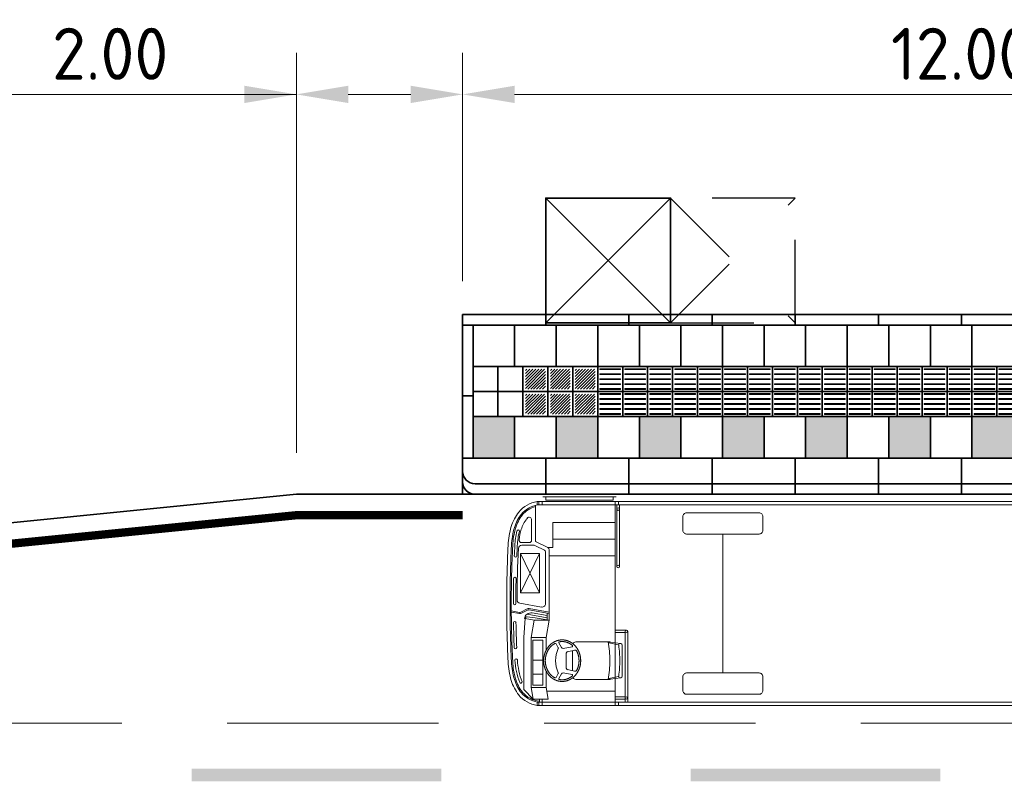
# Model space of a CAD drawing. Header units: metres. Extents: x -699 to 2316, y -1199 to 781.
# Tile 483 of 593: x 919 to 931, y -183 to -174. Entities that reach past the tile are written whole.
import ezdxf

# ---------------------------------------------------------------- set-up
doc = ezdxf.new("R2010")
doc.units = ezdxf.units.M
doc.header["$PDMODE"] = 1
for name, pattern in [('HIDDENX2', [19.05, 12.7, -6.35]), ('NLCS-HIDDEN', [4, 2, -2]), ('VW-3-3_STREEP', [6, 3, -3])]:
    doc.linetypes.add(name, pattern=pattern)
for name, color, linetype, lineweight in [('N-WE-IE-MEUBILAIR_WEGMEUBILAIR_ABRI-G', 7, 'Continuous', 35), ('N-WE-IE-MEUBILAIR_WEGMEUBILAIR_ABRI-GN', 7, 'NLCS-HIDDEN', 25), ('N-WE-VH-KANTOPSLUITING-G', 251, 'Continuous', 35), ('N-WE-VH-KANTVERHARDING-G', 210, 'Continuous', 35), ('N-WE-VH-VERHARDING_TEGEL-G', 252, 'Continuous', 35), ('N-WE-VW-MARKERING_LANGS_STREEP_33-G', 7, 'VW-3-3_STREEP', 13), ('N-WE-VW-MARKERING_LANGS_STREEP_DOORGETROKKEN-G', 7, 'Continuous', 13), ('X-XX-AL-AANKLEDING-G', 7, 'Continuous', 35), ('X-XX-AL-M', 7, 'Continuous', 18)]:
    doc.layers.add(name, color=color, linetype=linetype, lineweight=lineweight)
doc.styles.add('NLCS-ISO-M250-T25', font='NLCS-ISO.ttf', dxfattribs={"height": 0.625})
doc.dimstyles.new('NLCS-M250-T25-PIJL_A_L2_H1', dxfattribs={"dimscale": 0.25, "dimtxt": 2.5, "dimasz": 2.5, "dimexe": 2, "dimexo": 2, "dimgap": 0.7, "dimtad": 1, "dimzin": 0, "dimdsep": 46, "dimtxsty": 'NLCS-ISO-M250-T25', "dimcen": 0, "dimdle": 2, "dimclrd": 256, "dimclre": 256, "dimclrt": 256, "dimadec": 1, "dimazin": 0, "dimtfac": 1, "dimtdec": 3, "dimtofl": 0, "dimtmove": 0, "dimatfit": 3, "dimfxl": 2, "dimtfillclr": 256, "dimtolj": 1, "dimtzin": 0, "dimlwd": -1, "dimlwe": -1, "dimarcsym": 0})

# ---------------------------------------------------------------- blocks, each defined once
blk = doc.blocks.new('bus12metertypetekening')
at = {"color": 253, "lineweight": 5}
for p, q in [((11.665, 1.225), (0.365, 1.225)), ((0.365, 1.225), (0.365, 1.185)), ((0.368, 1.185), (11.662, 1.185)), ((0.385, 1.225), (0.385, 1.185)), ((0.425, 1.225), (0.425, 1.185)), ((1.316, 1.281), (0.436, 1.281)), ((0.47, 1.241), (0.47, 1.281)), ((1.282, 1.241), (0.47, 1.241)), ((1.282, 1.241), (1.282, 1.281)), ((1.305, 1.225), (1.305, 1.185)), ((1.305, 1.185), (1.305, 0.23)), ((1.325, 1.185), (1.325, 0.445)), ((1.345, 1.225), (1.345, 1.185)), ((1.355, 1.185), (1.355, 0.445)), ((0.345, 1.18), (0.345, 0.758)), ((0.3, 1.007), (0.3, 0.762)), ((1.305, 0.975), (0.555, 0.975)), ((0.555, 0.675), (0.555, 0.975)), ((2.6, 0.835), (2.6, -0.835)), ((0.27, 0.732), (0.179, 0.732)), ((0.495, 0.673), (0.356, 0.74)), ((1.305, 0.775), (0.555, 0.775)), ((0.165, 0.13), (0.165, 0.6)), ((0.395, 0.13), (0.165, 0.6)), ((0.165, 0.13), (0.395, 0.6)), ((0.395, 0.6), (0.165, 0.6)), ((0.313, 0.702), (0.181, 0.702)), ((0.456, 0.642), (0.348, 0.694)), ((0.395, 0.13), (0.395, 0.6)), ((0.467, -0.002), (0.467, 0.624)), ((0.555, 0.675), (0.491, 0.675)), ((0.512, -0.2), (0.512, 0.646)), ((1.305, 0.575), (0.512, 0.575)), ((0.395, 0.13), (0.165, 0.13)), ((1.305, 0.23), (1.305, -0.471)), ((0.42, -0.042), (0.158, 0.005)), ((0.155, -0.107), (0.055, -0.089)), ((0.153, -0.121), (0.055, -0.104)), ((0.171, -0.104), (0.245, -0.065)), ((0.178, -0.117), (0.252, -0.078)), ((0.512, -0.119), (0.268, -0.076)), ((0.512, -0.104), (0.271, -0.061)), ((0.487, -0.145), (0.307, -0.113)), ((0.487, -0.196), (0.487, -0.114)), ((0.205, -0.41), (0.224, -0.177)), ((0.332, -0.2), (0.224, -0.181)), ((0.487, -0.17), (0.245, -0.128)), ((0.341, -0.17), (0.246, -0.159)), ((0.295, -0.41), (0.332, -0.2)), ((0.512, -0.2), (0.332, -0.2)), ((0.512, -0.2), (0.341, -0.17)), ((0.475, -0.41), (0.512, -0.2)), ((1.44, -0.32), (1.305, -0.32)), ((1.425, -0.35), (1.305, -0.35)), ((1.425, -1.185), (1.425, -0.335)), ((1.455, -1.185), (1.455, -0.335)), ((0.205, -1.035), (0.205, -0.41)), ((0.295, -1.01), (0.295, -0.41)), ((0.295, -0.41), (0.475, -0.41)), ((0.315, -0.98), (0.315, -0.44)), ((0.315, -0.44), (0.435, -0.44)), ((0.435, -0.98), (0.435, -0.44)), ((0.475, -0.56), (0.475, -0.41)), ((1.233, -0.462), (0.83, -0.462)), ((1.346, -0.497), (1.228, -0.473)), ((1.247, -0.463), (1.369, -0.479)), ((1.305, -0.903), (1.305, -0.471)), ((0.619, -0.532), (0.593, -0.485)), ((0.658, -0.53), (0.626, -0.474)), ((0.787, -0.52), (0.679, -0.539)), ((0.817, -0.561), (0.733, -0.579)), ((0.79, -0.519), (0.79, -0.504)), ((0.79, -0.808), (0.79, -0.566)), ((1.369, -0.479), (1.373, -0.48)), ((1.39, -0.5), (1.39, -0.687)), ((0.435, -0.68), (0.315, -0.68)), ((0.717, -0.776), (0.717, -0.598)), ((1.39, -0.874), (1.39, -0.687)), ((0.475, -1.01), (0.475, -0.814)), ((0.817, -0.813), (0.733, -0.795)), ((0.435, -0.85), (0.315, -0.85)), ((0.619, -0.842), (0.593, -0.889)), ((0.658, -0.844), (0.626, -0.9)), ((0.787, -0.854), (0.679, -0.835)), ((0.79, -0.87), (0.79, -0.855)), ((1.233, -0.912), (0.83, -0.912)), ((1.346, -0.877), (1.228, -0.901)), ((1.247, -0.911), (1.369, -0.895)), ((1.305, -1.185), (1.305, -0.903)), ((1.369, -0.895), (1.373, -0.894)), ((0.205, -1.035), (0.32, -1.15)), ((0.475, -1.01), (0.295, -1.01)), ((0.295, -1.01), (0.32, -1.15)), ((0.435, -0.98), (0.315, -0.98)), ((0.475, -1.01), (0.5, -1.15)), ((1.305, -1.055), (0.483, -1.055)), ((0.32, -1.15), (0.5, -1.15)), ((0.395, -1.185), (0.395, -1.15)), ((0.425, -1.185), (0.425, -1.15)), ((1.425, -1.12), (1.305, -1.12)), ((1.425, -1.15), (1.305, -1.15)), ((11.662, -1.185), (0.365, -1.185)), ((0.365, -1.225), (0.365, -1.185)), ((11.665, -1.225), (0.365, -1.225)), ((0.385, -1.225), (0.385, -1.185)), ((0.425, -1.225), (0.425, -1.185)), ((0.425, -1.185), (0.426, -1.185)), ((1.305, -1.225), (1.305, -1.185)), ((1.345, -1.225), (1.345, -1.185))]:
    blk.add_line(p, q, dxfattribs=at)
at = {"color": 253, "lineweight": 5, "flags": 128}
for points in [[(2.164, 0.835, -0.414214), (2.119, 0.88), (2.119, 1.046, -0.414214), (2.164, 1.091), (3.036, 1.091, -0.414214), (3.081, 1.046), (3.081, 0.88, -0.414214), (3.036, 0.835)], [(2.164, -0.835, 0.414214), (2.119, -0.88), (2.119, -1.046, 0.414214), (2.164, -1.091), (3.036, -1.091, 0.414214), (3.081, -1.046), (3.081, -0.88, 0.414214), (3.036, -0.835)]]:
    blk.add_lwpolyline(points, format="xyb", close=True, dxfattribs=at)
at = {"color": 253, "lineweight": 5}
blk.add_lwpolyline([(0.888, -0.687, 0.177238), (0.888, -0.687, 0.102788), (0.889, -0.688, 0.064206), (0.889, -0.688, 0.050703), (0.89, -0.688, 0.050703), (0.891, -0.688, 0.064206), (0.891, -0.688, 0.102788), (0.892, -0.687, 0.177238), (0.892, -0.687, 0.177238), (0.892, -0.687, 0.102788), (0.891, -0.686, 0.064206), (0.891, -0.686, 0.050703), (0.89, -0.686, 0.050703), (0.889, -0.686, 0.064206), (0.889, -0.686, 0.102788), (0.888, -0.687, 0.177238)], format="xyb", close=True, dxfattribs=at)
for points in [[(0.667, -0.937, 0), (0.67, -0.937, 0), (0.673, -0.937, 0), (0.676, -0.937, 0), (0.679, -0.937, 0), (0.681, -0.936, 0), (0.684, -0.936, 0), (0.687, -0.936, 0), (0.69, -0.936, 0), (0.693, -0.935, 0), (0.696, -0.935, 0), (0.699, -0.934, 0), (0.702, -0.934, 0), (0.704, -0.933, 0), (0.707, -0.933, 0), (0.71, -0.932, 0), (0.713, -0.932, 0), (0.716, -0.931, 0), (0.719, -0.93, 0), (0.721, -0.929, 0), (0.724, -0.929, 0), (0.727, -0.928, 0), (0.73, -0.927, 0), (0.733, -0.926, 0), (0.735, -0.925, 0), (0.738, -0.924, 0), (0.741, -0.923, 0), (0.743, -0.922, 0), (0.746, -0.921, 0), (0.749, -0.919, 0), (0.752, -0.918, 0), (0.754, -0.917, 0), (0.757, -0.916, 0), (0.76, -0.914, 0), (0.762, -0.913, 0), (0.765, -0.912, 0), (0.767, -0.91, 0), (0.77, -0.909, 0), (0.772, -0.907, 0), (0.775, -0.906, 0), (0.778, -0.904, 0), (0.78, -0.902, 0), (0.783, -0.901, 0), (0.785, -0.899, 0), (0.787, -0.897, 0), (0.79, -0.896, 0), (0.792, -0.894, 0), (0.795, -0.892, 0), (0.797, -0.89, 0), (0.799, -0.888, 0), (0.802, -0.886, 0), (0.804, -0.884, 0), (0.806, -0.882, 0), (0.808, -0.88, 0), (0.811, -0.878, 0), (0.813, -0.876, 0), (0.815, -0.874, 0), (0.817, -0.872, 0), (0.819, -0.869, 0), (0.821, -0.867, 0), (0.823, -0.865, 0), (0.826, -0.863, 0), (0.828, -0.86, 0), (0.83, -0.858, 0), (0.831, -0.856, 0), (0.833, -0.853, 0), (0.835, -0.851, 0), (0.837, -0.848, 0), (0.839, -0.846, 0), (0.841, -0.843, 0), (0.843, -0.841, 0), (0.844, -0.838, 0), (0.846, -0.836, 0), (0.848, -0.833, 0), (0.85, -0.83, 0), (0.851, -0.828, 0), (0.853, -0.825, 0), (0.854, -0.822, 0), (0.856, -0.819, 0), (0.857, -0.817, 0), (0.859, -0.814, 0), (0.86, -0.811, 0), (0.862, -0.808, 0), (0.863, -0.805, 0), (0.865, -0.803, 0), (0.866, -0.8, 0), (0.867, -0.797, 0), (0.868, -0.794, 0), (0.87, -0.791, 0), (0.871, -0.788, 0), (0.872, -0.785, 0), (0.873, -0.782, 0), (0.874, -0.779, 0), (0.875, -0.776, 0), (0.876, -0.773, 0), (0.877, -0.77, 0), (0.878, -0.767, 0), (0.879, -0.764, 0), (0.88, -0.761, 0), (0.881, -0.757, 0), (0.882, -0.754, 0), (0.882, -0.751, 0), (0.883, -0.748, 0), (0.884, -0.745, 0), (0.884, -0.742, 0), (0.885, -0.739, 0), (0.886, -0.735, 0), (0.886, -0.732, 0), (0.887, -0.729, 0), (0.887, -0.726, 0), (0.887, -0.723, 0), (0.888, -0.719, 0), (0.888, -0.716, 0), (0.889, -0.713, 0), (0.889, -0.71, 0), (0.889, -0.706, 0), (0.889, -0.703, 0), (0.889, -0.7, 0), (0.89, -0.697, 0), (0.89, -0.693, 0), (0.89, -0.69, 0), (0.89, -0.687, 0), (0.89, -0.684, 0), (0.89, -0.681, 0), (0.89, -0.677, 0), (0.889, -0.674, 0), (0.889, -0.671, 0), (0.889, -0.668, 0), (0.889, -0.664, 0), (0.889, -0.661, 0), (0.888, -0.658, 0), (0.888, -0.655, 0), (0.887, -0.651, 0), (0.887, -0.648, 0), (0.887, -0.645, 0), (0.886, -0.642, 0), (0.886, -0.639, 0), (0.885, -0.635, 0), (0.884, -0.632, 0), (0.884, -0.629, 0), (0.883, -0.626, 0), (0.882, -0.623, 0), (0.882, -0.62, 0), (0.881, -0.617, 0), (0.88, -0.613, 0), (0.879, -0.61, 0), (0.878, -0.607, 0), (0.877, -0.604, 0), (0.876, -0.601, 0), (0.875, -0.598, 0), (0.874, -0.595, 0), (0.873, -0.592, 0), (0.872, -0.589, 0), (0.871, -0.586, 0), (0.87, -0.583, 0), (0.868, -0.58, 0), (0.867, -0.577, 0), (0.866, -0.574, 0), (0.865, -0.571, 0), (0.863, -0.569, 0), (0.862, -0.566, 0), (0.86, -0.563, 0), (0.859, -0.56, 0), (0.857, -0.557, 0), (0.856, -0.555, 0), (0.854, -0.552, 0), (0.853, -0.549, 0), (0.851, -0.546, 0), (0.85, -0.544, 0), (0.848, -0.541, 0), (0.846, -0.538, 0), (0.844, -0.536, 0), (0.843, -0.533, 0), (0.841, -0.531, 0), (0.839, -0.528, 0), (0.837, -0.526, 0), (0.835, -0.523, 0), (0.833, -0.521, 0), (0.831, -0.518, 0), (0.83, -0.516, 0), (0.828, -0.514, 0), (0.826, -0.511, 0), (0.823, -0.509, 0), (0.821, -0.507, 0), (0.819, -0.505, 0), (0.817, -0.502, 0), (0.815, -0.5, 0), (0.813, -0.498, 0), (0.811, -0.496, 0), (0.808, -0.494, 0), (0.806, -0.492, 0), (0.804, -0.49, 0), (0.802, -0.488, 0), (0.799, -0.486, 0), (0.797, -0.484, 0), (0.795, -0.482, 0), (0.792, -0.48, 0), (0.79, -0.478, 0), (0.787, -0.477, 0), (0.785, -0.475, 0), (0.783, -0.473, 0), (0.78, -0.472, 0), (0.778, -0.47, 0), (0.775, -0.468, 0), (0.772, -0.467, 0), (0.77, -0.465, 0), (0.767, -0.464, 0), (0.765, -0.462, 0), (0.762, -0.461, 0), (0.76, -0.46, 0), (0.757, -0.458, 0), (0.754, -0.457, 0), (0.752, -0.456, 0), (0.749, -0.455, 0), (0.746, -0.453, 0), (0.743, -0.452, 0), (0.741, -0.451, 0), (0.738, -0.45, 0), (0.735, -0.449, 0), (0.733, -0.448, 0), (0.73, -0.447, 0), (0.727, -0.446, 0), (0.724, -0.445, 0), (0.721, -0.445, 0), (0.719, -0.444, 0), (0.716, -0.443, 0), (0.713, -0.442, 0), (0.71, -0.442, 0), (0.707, -0.441, 0), (0.704, -0.441, 0), (0.702, -0.44, 0), (0.699, -0.44, 0), (0.696, -0.439, 0), (0.693, -0.439, 0), (0.69, -0.438, 0), (0.687, -0.438, 0), (0.684, -0.438, 0), (0.681, -0.438, 0), (0.679, -0.437, 0), (0.676, -0.437, 0), (0.673, -0.437, 0), (0.67, -0.437, 0), (0.667, -0.437, 0), (0.664, -0.437, 0), (0.661, -0.437, 0), (0.658, -0.437, 0), (0.655, -0.437, 0), (0.653, -0.438, 0), (0.65, -0.438, 0), (0.647, -0.438, 0), (0.644, -0.438, 0), (0.641, -0.439, 0), (0.638, -0.439, 0), (0.635, -0.44, 0), (0.632, -0.44, 0), (0.63, -0.441, 0), (0.627, -0.441, 0), (0.624, -0.442, 0), (0.621, -0.442, 0), (0.618, -0.443, 0), (0.615, -0.444, 0), (0.613, -0.445, 0), (0.61, -0.445, 0), (0.607, -0.446, 0), (0.604, -0.447, 0), (0.601, -0.448, 0), (0.599, -0.449, 0), (0.596, -0.45, 0), (0.593, -0.451, 0), (0.591, -0.452, 0), (0.588, -0.453, 0), (0.585, -0.455, 0), (0.582, -0.456, 0), (0.58, -0.457, 0), (0.577, -0.458, 0), (0.574, -0.46, 0), (0.572, -0.461, 0), (0.569, -0.462, 0), (0.567, -0.464, 0), (0.564, -0.465, 0), (0.562, -0.467, 0), (0.559, -0.468, 0), (0.556, -0.47, 0), (0.554, -0.472, 0), (0.551, -0.473, 0), (0.549, -0.475, 0), (0.547, -0.477, 0), (0.544, -0.478, 0), (0.542, -0.48, 0), (0.539, -0.482, 0), (0.537, -0.484, 0), (0.535, -0.486, 0), (0.532, -0.488, 0), (0.53, -0.49, 0), (0.528, -0.492, 0), (0.526, -0.494, 0), (0.523, -0.496, 0), (0.521, -0.498, 0), (0.519, -0.5, 0), (0.517, -0.502, 0), (0.515, -0.505, 0), (0.513, -0.507, 0), (0.511, -0.509, 0), (0.508, -0.511, 0), (0.506, -0.514, 0), (0.504, -0.516, 0), (0.502, -0.518, 0), (0.501, -0.521, 0), (0.499, -0.523, 0), (0.497, -0.526, 0), (0.495, -0.528, 0), (0.493, -0.531, 0), (0.491, -0.533, 0), (0.49, -0.536, 0), (0.488, -0.538, 0), (0.486, -0.541, 0), (0.484, -0.544, 0), (0.483, -0.546, 0), (0.481, -0.549, 0), (0.48, -0.552, 0), (0.478, -0.555, 0), (0.477, -0.557, 0), (0.475, -0.56, 0), (0.474, -0.563, 0), (0.472, -0.566, 0), (0.471, -0.569, 0), (0.469, -0.571, 0), (0.468, -0.574, 0), (0.467, -0.577, 0), (0.466, -0.58, 0), (0.464, -0.583, 0), (0.463, -0.586, 0), (0.462, -0.589, 0), (0.461, -0.592, 0), (0.46, -0.595, 0), (0.459, -0.598, 0), (0.458, -0.601, 0), (0.457, -0.604, 0), (0.456, -0.607, 0), (0.455, -0.61, 0), (0.454, -0.613, 0), (0.453, -0.617, 0), (0.452, -0.62, 0), (0.452, -0.623, 0), (0.451, -0.626, 0), (0.45, -0.629, 0), (0.45, -0.632, 0), (0.449, -0.635, 0), (0.448, -0.639, 0), (0.448, -0.642, 0), (0.447, -0.645, 0), (0.447, -0.648, 0), (0.447, -0.651, 0), (0.446, -0.655, 0), (0.446, -0.658, 0), (0.445, -0.661, 0), (0.445, -0.664, 0), (0.445, -0.668, 0), (0.445, -0.671, 0), (0.445, -0.674, 0), (0.444, -0.677, 0), (0.444, -0.681, 0), (0.444, -0.684, 0), (0.444, -0.687, 0), (0.444, -0.69, 0), (0.444, -0.693, 0), (0.444, -0.697, 0), (0.445, -0.7, 0), (0.445, -0.703, 0), (0.445, -0.706, 0), (0.445, -0.71, 0), (0.445, -0.713, 0), (0.446, -0.716, 0), (0.446, -0.719, 0), (0.447, -0.723, 0), (0.447, -0.726, 0), (0.447, -0.729, 0), (0.448, -0.732, 0), (0.448, -0.735, 0), (0.449, -0.739, 0), (0.45, -0.742, 0), (0.45, -0.745, 0), (0.451, -0.748, 0), (0.452, -0.751, 0), (0.452, -0.754, 0), (0.453, -0.757, 0), (0.454, -0.761, 0), (0.455, -0.764, 0), (0.456, -0.767, 0), (0.457, -0.77, 0), (0.458, -0.773, 0), (0.459, -0.776, 0), (0.46, -0.779, 0), (0.461, -0.782, 0), (0.462, -0.785, 0), (0.463, -0.788, 0), (0.464, -0.791, 0), (0.466, -0.794, 0), (0.467, -0.797, 0), (0.468, -0.8, 0), (0.469, -0.803, 0), (0.471, -0.805, 0), (0.472, -0.808, 0), (0.474, -0.811, 0), (0.475, -0.814, 0), (0.477, -0.817, 0), (0.478, -0.819, 0), (0.48, -0.822, 0), (0.481, -0.825, 0), (0.483, -0.828, 0), (0.484, -0.83, 0), (0.486, -0.833, 0), (0.488, -0.836, 0), (0.49, -0.838, 0), (0.491, -0.841, 0), (0.493, -0.843, 0), (0.495, -0.846, 0), (0.497, -0.848, 0), (0.499, -0.851, 0), (0.501, -0.853, 0), (0.502, -0.856, 0), (0.504, -0.858, 0), (0.506, -0.86, 0), (0.508, -0.863, 0), (0.511, -0.865, 0), (0.513, -0.867, 0), (0.515, -0.869, 0), (0.517, -0.872, 0), (0.519, -0.874, 0), (0.521, -0.876, 0), (0.523, -0.878, 0), (0.526, -0.88, 0), (0.528, -0.882, 0), (0.53, -0.884, 0), (0.532, -0.886, 0), (0.535, -0.888, 0), (0.537, -0.89, 0), (0.539, -0.892, 0), (0.542, -0.894, 0), (0.544, -0.896, 0), (0.547, -0.897, 0), (0.549, -0.899, 0), (0.551, -0.901, 0), (0.554, -0.902, 0), (0.556, -0.904, 0), (0.559, -0.906, 0), (0.562, -0.907, 0), (0.564, -0.909, 0), (0.567, -0.91, 0), (0.569, -0.912, 0), (0.572, -0.913, 0), (0.574, -0.914, 0), (0.577, -0.916, 0), (0.58, -0.917, 0), (0.582, -0.918, 0), (0.585, -0.919, 0), (0.588, -0.921, 0), (0.591, -0.922, 0), (0.593, -0.923, 0), (0.596, -0.924, 0), (0.599, -0.925, 0), (0.601, -0.926, 0), (0.604, -0.927, 0), (0.607, -0.928, 0), (0.61, -0.929, 0), (0.613, -0.929, 0), (0.615, -0.93, 0), (0.618, -0.931, 0), (0.621, -0.932, 0), (0.624, -0.932, 0), (0.627, -0.933, 0), (0.63, -0.933, 0), (0.632, -0.934, 0), (0.635, -0.934, 0), (0.638, -0.935, 0), (0.641, -0.935, 0), (0.644, -0.936, 0), (0.647, -0.936, 0), (0.65, -0.936, 0), (0.653, -0.936, 0), (0.655, -0.937, 0), (0.658, -0.937, 0), (0.661, -0.937, 0), (0.664, -0.937, 0), (0.667, -0.937, 0)], [(0.788, -0.503, 0), (0.787, -0.501, 0), (0.784, -0.5, 0), (0.782, -0.498, 0), (0.78, -0.496, 0), (0.778, -0.495, 0), (0.776, -0.493, 0), (0.774, -0.491, 0), (0.771, -0.49, 0), (0.769, -0.488, 0), (0.767, -0.487, 0), (0.764, -0.485, 0), (0.762, -0.484, 0), (0.76, -0.483, 0), (0.758, -0.481, 0), (0.755, -0.48, 0), (0.753, -0.479, 0), (0.75, -0.477, 0), (0.748, -0.476, 0), (0.746, -0.475, 0), (0.743, -0.474, 0), (0.741, -0.473, 0), (0.738, -0.472, 0), (0.736, -0.471, 0), (0.733, -0.47, 0), (0.731, -0.469, 0), (0.729, -0.468, 0), (0.726, -0.467, 0), (0.724, -0.466, 0), (0.721, -0.465, 0), (0.718, -0.465, 0), (0.716, -0.464, 0), (0.713, -0.463, 0), (0.711, -0.462, 0), (0.708, -0.462, 0), (0.706, -0.461, 0), (0.703, -0.461, 0), (0.701, -0.46, 0), (0.698, -0.46, 0), (0.696, -0.459, 0), (0.693, -0.459, 0), (0.69, -0.459, 0), (0.688, -0.458, 0), (0.685, -0.458, 0), (0.683, -0.458, 0), (0.68, -0.457, 0), (0.677, -0.457, 0), (0.675, -0.457, 0), (0.672, -0.457, 0), (0.67, -0.457, 0), (0.667, -0.457, 0), (0.664, -0.457, 0), (0.662, -0.457, 0), (0.659, -0.457, 0), (0.657, -0.457, 0), (0.654, -0.457, 0), (0.651, -0.458, 0), (0.649, -0.458, 0), (0.646, -0.458, 0), (0.644, -0.459, 0), (0.641, -0.459, 0), (0.639, -0.459, 0), (0.636, -0.46, 0), (0.633, -0.46, 0), (0.633, -0.46, 0)], [(0.578, -0.48, 0), (0.577, -0.481, 0), (0.574, -0.483, 0), (0.572, -0.484, 0), (0.57, -0.485, 0), (0.567, -0.487, 0), (0.565, -0.488, 0), (0.563, -0.49, 0), (0.561, -0.491, 0), (0.558, -0.493, 0), (0.556, -0.495, 0), (0.554, -0.496, 0), (0.552, -0.498, 0), (0.55, -0.5, 0), (0.547, -0.501, 0), (0.545, -0.503, 0), (0.543, -0.505, 0), (0.541, -0.507, 0), (0.539, -0.509, 0), (0.537, -0.51, 0), (0.535, -0.512, 0), (0.533, -0.514, 0), (0.531, -0.516, 0), (0.529, -0.518, 0), (0.527, -0.52, 0), (0.525, -0.522, 0), (0.523, -0.525, 0), (0.522, -0.527, 0), (0.52, -0.529, 0), (0.518, -0.531, 0), (0.516, -0.533, 0), (0.514, -0.536, 0), (0.513, -0.538, 0), (0.511, -0.54, 0), (0.509, -0.542, 0), (0.508, -0.545, 0), (0.506, -0.547, 0), (0.505, -0.549, 0), (0.503, -0.552, 0), (0.501, -0.554, 0), (0.5, -0.557, 0), (0.498, -0.559, 0), (0.497, -0.562, 0), (0.496, -0.564, 0), (0.494, -0.567, 0), (0.493, -0.569, 0), (0.491, -0.572, 0), (0.49, -0.575, 0), (0.489, -0.577, 0), (0.488, -0.58, 0), (0.486, -0.583, 0), (0.485, -0.585, 0), (0.484, -0.588, 0), (0.483, -0.591, 0), (0.482, -0.593, 0), (0.481, -0.596, 0), (0.48, -0.599, 0), (0.479, -0.602, 0), (0.478, -0.605, 0), (0.477, -0.607, 0), (0.476, -0.61, 0), (0.475, -0.613, 0), (0.474, -0.616, 0), (0.473, -0.619, 0), (0.473, -0.622, 0), (0.472, -0.625, 0), (0.471, -0.627, 0), (0.471, -0.63, 0), (0.47, -0.633, 0), (0.469, -0.636, 0), (0.469, -0.639, 0), (0.468, -0.642, 0), (0.468, -0.645, 0), (0.467, -0.648, 0), (0.467, -0.651, 0), (0.466, -0.654, 0), (0.466, -0.657, 0), (0.466, -0.66, 0), (0.465, -0.663, 0), (0.465, -0.666, 0), (0.465, -0.669, 0), (0.465, -0.672, 0), (0.465, -0.675, 0), (0.464, -0.678, 0), (0.464, -0.681, 0), (0.464, -0.684, 0), (0.464, -0.687, 0), (0.464, -0.69, 0), (0.464, -0.693, 0), (0.464, -0.696, 0), (0.465, -0.699, 0), (0.465, -0.702, 0), (0.465, -0.705, 0), (0.465, -0.708, 0), (0.465, -0.711, 0), (0.466, -0.714, 0), (0.466, -0.717, 0), (0.466, -0.72, 0), (0.467, -0.723, 0), (0.467, -0.726, 0), (0.468, -0.729, 0), (0.468, -0.732, 0), (0.469, -0.735, 0), (0.469, -0.738, 0), (0.47, -0.741, 0), (0.471, -0.744, 0), (0.471, -0.747, 0), (0.472, -0.749, 0), (0.473, -0.752, 0), (0.473, -0.755, 0), (0.474, -0.758, 0), (0.475, -0.761, 0), (0.476, -0.764, 0), (0.477, -0.767, 0), (0.478, -0.769, 0), (0.479, -0.772, 0), (0.48, -0.775, 0), (0.481, -0.778, 0), (0.482, -0.781, 0), (0.483, -0.783, 0), (0.484, -0.786, 0), (0.485, -0.789, 0), (0.486, -0.791, 0), (0.488, -0.794, 0), (0.489, -0.797, 0), (0.49, -0.799, 0), (0.491, -0.802, 0), (0.493, -0.805, 0), (0.494, -0.807, 0), (0.496, -0.81, 0), (0.497, -0.812, 0), (0.498, -0.815, 0), (0.5, -0.817, 0), (0.501, -0.82, 0), (0.503, -0.822, 0), (0.505, -0.825, 0), (0.506, -0.827, 0), (0.508, -0.829, 0), (0.509, -0.832, 0), (0.511, -0.834, 0), (0.513, -0.836, 0), (0.514, -0.838, 0), (0.516, -0.841, 0), (0.518, -0.843, 0), (0.52, -0.845, 0), (0.522, -0.847, 0), (0.523, -0.849, 0), (0.525, -0.852, 0), (0.527, -0.854, 0), (0.529, -0.856, 0), (0.531, -0.858, 0), (0.533, -0.86, 0), (0.535, -0.862, 0), (0.537, -0.864, 0), (0.539, -0.865, 0), (0.541, -0.867, 0), (0.543, -0.869, 0), (0.545, -0.871, 0), (0.547, -0.873, 0), (0.55, -0.874, 0), (0.552, -0.876, 0), (0.554, -0.878, 0), (0.556, -0.879, 0), (0.558, -0.881, 0), (0.56, -0.883, 0), (0.563, -0.884, 0), (0.565, -0.886, 0), (0.567, -0.887, 0), (0.57, -0.889, 0), (0.572, -0.89, 0), (0.574, -0.891, 0), (0.577, -0.893, 0), (0.578, -0.893, 0)], [(0.842, -0.803, 0), (0.843, -0.802, 0), (0.844, -0.799, 0), (0.845, -0.797, 0), (0.846, -0.794, 0), (0.848, -0.791, 0), (0.849, -0.789, 0), (0.85, -0.786, 0), (0.851, -0.783, 0), (0.852, -0.781, 0), (0.853, -0.778, 0), (0.854, -0.775, 0), (0.855, -0.772, 0), (0.856, -0.769, 0), (0.857, -0.767, 0), (0.858, -0.764, 0), (0.859, -0.761, 0), (0.86, -0.758, 0), (0.861, -0.755, 0), (0.861, -0.752, 0), (0.862, -0.749, 0), (0.863, -0.747, 0), (0.864, -0.744, 0), (0.864, -0.741, 0), (0.865, -0.738, 0), (0.865, -0.735, 0), (0.866, -0.732, 0), (0.866, -0.729, 0), (0.867, -0.726, 0), (0.867, -0.723, 0), (0.868, -0.72, 0), (0.868, -0.717, 0), (0.868, -0.714, 0), (0.869, -0.711, 0), (0.869, -0.708, 0), (0.869, -0.705, 0), (0.869, -0.702, 0), (0.869, -0.699, 0), (0.87, -0.696, 0), (0.87, -0.693, 0), (0.87, -0.69, 0), (0.87, -0.687, 0), (0.87, -0.684, 0), (0.87, -0.681, 0), (0.87, -0.678, 0), (0.869, -0.675, 0), (0.869, -0.672, 0), (0.869, -0.669, 0), (0.869, -0.666, 0), (0.869, -0.663, 0), (0.868, -0.66, 0), (0.868, -0.657, 0), (0.868, -0.654, 0), (0.867, -0.651, 0), (0.867, -0.648, 0), (0.866, -0.645, 0), (0.866, -0.642, 0), (0.865, -0.639, 0), (0.865, -0.636, 0), (0.864, -0.633, 0), (0.864, -0.63, 0), (0.863, -0.627, 0), (0.862, -0.625, 0), (0.861, -0.622, 0), (0.861, -0.619, 0), (0.86, -0.616, 0), (0.859, -0.613, 0), (0.858, -0.61, 0), (0.857, -0.607, 0), (0.856, -0.605, 0), (0.855, -0.602, 0), (0.854, -0.599, 0), (0.853, -0.596, 0), (0.852, -0.593, 0), (0.851, -0.591, 0), (0.85, -0.588, 0), (0.849, -0.585, 0), (0.848, -0.583, 0), (0.846, -0.58, 0), (0.845, -0.577, 0), (0.844, -0.575, 0), (0.843, -0.573, 0)], [(0.631, -0.913, 0), (0.633, -0.914, 0), (0.636, -0.914, 0), (0.638, -0.915, 0), (0.641, -0.915, 0), (0.644, -0.915, 0), (0.646, -0.916, 0), (0.649, -0.916, 0), (0.651, -0.916, 0), (0.654, -0.917, 0), (0.657, -0.917, 0), (0.659, -0.917, 0), (0.662, -0.917, 0), (0.664, -0.917, 0), (0.667, -0.917, 0)], [(0.667, -0.917, 0), (0.67, -0.917, 0), (0.672, -0.917, 0), (0.675, -0.917, 0), (0.677, -0.917, 0), (0.68, -0.917, 0), (0.683, -0.916, 0), (0.685, -0.916, 0), (0.688, -0.916, 0), (0.69, -0.915, 0), (0.693, -0.915, 0), (0.696, -0.915, 0), (0.698, -0.914, 0), (0.701, -0.914, 0), (0.703, -0.913, 0), (0.706, -0.913, 0), (0.708, -0.912, 0), (0.711, -0.912, 0), (0.713, -0.911, 0), (0.716, -0.91, 0), (0.718, -0.909, 0), (0.721, -0.909, 0), (0.723, -0.908, 0), (0.726, -0.907, 0), (0.728, -0.906, 0), (0.731, -0.905, 0), (0.733, -0.904, 0), (0.736, -0.903, 0), (0.738, -0.902, 0), (0.741, -0.901, 0), (0.743, -0.9, 0), (0.746, -0.899, 0), (0.748, -0.898, 0), (0.75, -0.897, 0), (0.753, -0.895, 0), (0.755, -0.894, 0), (0.757, -0.893, 0), (0.76, -0.891, 0), (0.762, -0.89, 0), (0.764, -0.889, 0), (0.767, -0.887, 0), (0.769, -0.886, 0), (0.771, -0.884, 0), (0.774, -0.883, 0), (0.776, -0.881, 0), (0.778, -0.879, 0), (0.78, -0.878, 0), (0.782, -0.876, 0), (0.784, -0.874, 0), (0.787, -0.873, 0), (0.788, -0.871, 0)]]:
    blk.add_polyline3d(points, dxfattribs=at)
for centre in [(1.34, 1.135), (1.34, 0.445), (1.44, -0.335), (1.44, -1.135)]:
    blk.add_circle(centre, 0.015, dxfattribs=at)
for centre, radius, start, end in [((0.425, 0.865), 0.365, 99.4191, 139.9039), ((0.425, 0.865), 0.325, 99.9834, 139.9039), ((0.541, 0.783), 0.506, 141.3062, 163.7657), ((0.541, 0.783), 0.466, 141.3062, 163.7657), ((0.425, 0.865), 0.31, 104.9039, 139.9039), ((0.541, 0.783), 0.451, 141.3062, 163.7657), ((0.541, 0.783), 0.381, 141.3062, 163.7657), ((0.425, 0.865), 0.24, 137.455, 139.9039), ((0.27, 1.007), 0.03, 0, 137.4543), ((1.103, 0.637), 1.088, 164.6425, 176.6607), ((1.103, 0.637), 1.048, 164.6425, 176.6607), ((1.103, 0.637), 1.033, 164.6425, 176.6607), ((1.103, 0.637), 1.008, 166.6271, 176.6607), ((0.138, 0.87), 0.0154, 359.9991, 180), ((1.103, 0.637), 0.978, 166.2089, 176.6607), ((1.103, 0.637), 0.963, 164.6425, 172.315), ((0.179, 0.762), 0.03, 172.3151, 269.9993), ((0.27, 0.762), 0.03, 270, 0), ((0.365, 0.758), 0.02, 180.0004, 244.4075), ((13, 0.025), 13, 177.0224, 180.1102), ((13, 0.025), 12.96, 177.0224, 180.1102), ((13, 0.025), 12.945, 177.0224, 180.1102), ((13, 0.025), 12.92, 177.0224, 177.5768), ((13, 0.025), 12.89, 177.0263, 177.5768), ((13, 0.025), 12.875, 177.1568, 179.9153), ((0.181, 0.662), 0.04, 90, 177.1568), ((0.313, 0.622), 0.08, 64.4066, 89.9999), ((0.447, 0.624), 0.02, 0, 64.4065), ((0.482, 0.646), 0.03, 0, 64.4076), ((0.107, 0.571), 0.015, 177.5774, 357.5774), ((13, 0.025), 12.92, 178.7804, 180.1102), ((0.098, 0.3), 0.015, 0.0009, 180), ((13, 0.025), 12.89, 178.7775, 180.1111), ((13, -0.025), 13, 179.8898, 182.9776), ((0.095, 0), 0.015, 179.7109, 359.7109), ((0.165, 0.044), 0.04, 179.9153, 259.9995), ((13, -0.025), 12.96, 179.8898, 182.9776), ((13, -0.025), 12.945, 179.8898, 182.9776), ((0.16, -0.082), 0.04, 259.9997, 297.9757), ((0.16, -0.082), 0.025, 259.9996, 297.976), ((0.293, -0.192), 0.08, 79.9998, 175.3342), ((0.264, -0.1), 0.04, 79.9996, 117.9756), ((0.264, -0.1), 0.025, 80.0006, 117.975), ((0.427, -0.002), 0.04, 260.0001, 359.9999), ((0.097, -0.23), 0.015, 0.0056, 180), ((13, -0.025), 12.92, 180.9092, 182.2401), ((13, -0.025), 12.89, 180.9113, 182.2453), ((0.244, -0.178), 0.02, 83.2308, 175.3351), ((0.634, -0.469), 0.00906, 95.1216, 212.2695), ((0.83, -0.502), 0.04, 90, 150.7578), ((-0.036, -0.687), 1.276, 0, 10.1584), ((1.242, -0.454), 0.0238, 199.6602, 233.7128), ((1.233, -0.562), 0.1, 82.4054, 90), ((0.105, -0.53), 0.015, 180, 359.9991), ((0.583, -0.491), 0.0112, 27.9448, 116.2787), ((0.926, -0.687), 0.339, 154.6097, 205.3903), ((0.611, -0.537), 0.01, 334.6097, 29.7125), ((0.675, -0.52), 0.02, 209.7124, 279.9739), ((0.737, -0.598), 0.02, 102.0343, 180), ((0.783, -0.511), 0.00986, 291.1359, 59.6028), ((0.823, -0.582), 0.0222, 25.3292, 105.9889), ((1.366, -0.499), 0.02, 82.4054, 188.3419), ((0.084, -0.687), 1.276, 0, 8.3419), ((1.37, -0.5), 0.02, 0, 82.4054), ((1.103, -0.637), 1.088, 183.3393, 195.3575), ((1.103, -0.637), 1.048, 183.3393, 195.3575), ((1.103, -0.637), 1.033, 183.3393, 195.3575), ((0.113, -0.679), 0.015, 3.4321, 183.4321), ((1.018, -0.625), 0.921, 183.4319, 200.6643), ((1.018, -0.625), 0.891, 183.4319, 200.6643), ((-0.036, -0.687), 1.276, 349.8416, 0.0002), ((0.084, -0.687), 1.276, 351.6581, 0.0002), ((0.737, -0.776), 0.02, 180, 257.9657), ((0.823, -0.792), 0.0222, 254.0111, 334.6708), ((0.541, -0.783), 0.506, 196.2343, 218.6938), ((0.541, -0.783), 0.466, 196.2343, 218.6938), ((0.541, -0.783), 0.451, 196.2343, 218.6938), ((0.17, -0.945), 0.015, 200.6626, 20.6626), ((0.583, -0.883), 0.0112, 243.7213, 332.0552), ((0.611, -0.837), 0.01, 330.2875, 25.3903), ((0.634, -0.905), 0.00906, 147.7305, 264.8784), ((0.675, -0.854), 0.02, 80.0262, 150.2876), ((0.783, -0.863), 0.00986, 299.5717, 68.864), ((0.83, -0.872), 0.04, 209.3214, 270), ((1.242, -0.92), 0.0238, 126.2872, 160.3398), ((1.233, -0.812), 0.1, 270, 277.5946), ((1.366, -0.875), 0.02, 171.6581, 277.5946), ((1.37, -0.874), 0.02, 277.5946, 0), ((0.425, -0.865), 0.31, 220.0961, 264.4954), ((0.425, -0.865), 0.365, 220.0961, 260.5808), ((0.425, -0.865), 0.325, 220.0961, 260.0166)]:
    blk.add_arc(centre, radius, start, end, dxfattribs=at)
blk = doc.blocks.new('*D1663')
at = {"layer": 'Defpoints', "color": 0, "transparency": 16777216}
for p in [(924.232, -174.954), (924.232, -177.701), (936.232, -177.701)]:
    blk.add_point(p, dxfattribs=at)
at = {"layer": 'X-XX-AL-M', "transparency": 16777216}
for p, q in [((924.232, -177.201), (924.232, -174.454)), ((936.232, -177.201), (936.232, -174.454)), ((935.607, -174.954), (924.857, -174.954))]:
    blk.add_line(p, q, dxfattribs=at)
for points in [[(924.857, -174.85), (924.857, -175.058), (924.232, -174.954)], [(935.607, -174.85), (935.607, -175.058), (936.232, -174.954)]]:
    blk.add_solid(points, dxfattribs=at)
at = {"layer": 'X-XX-AL-M', "transparency": 16777216, "insert": (930.232, -174.466), "char_height": 0.625, "attachment_point": 5, "style": 'NLCS-ISO-M250-T25'}
blk.add_mtext('\\A1;12.00', dxfattribs=at)
blk = doc.blocks.new('*D1664')
at = {"layer": 'Defpoints', "color": 0, "transparency": 16777216}
for p in [(922.232, -174.954), (924.232, -177.701), (922.232, -179.761)]:
    blk.add_point(p, dxfattribs=at)
at = {"layer": 'X-XX-AL-M', "transparency": 16777216}
for p, q in [((922.232, -179.261), (922.232, -174.454)), ((924.232, -177.201), (924.232, -174.454)), ((922.232, -174.954), (919.131, -174.954)), ((923.607, -174.954), (922.857, -174.954))]:
    blk.add_line(p, q, dxfattribs=at)
for points in [[(922.857, -174.85), (922.857, -175.058), (922.232, -174.954)], [(923.607, -174.85), (923.607, -175.058), (924.232, -174.954)]]:
    blk.add_solid(points, dxfattribs=at)
at = {"layer": 'X-XX-AL-M', "transparency": 16777216, "insert": (919.993, -174.466), "char_height": 0.625, "attachment_point": 5, "style": 'NLCS-ISO-M250-T25'}
blk.add_mtext('\\A1;2.00', dxfattribs=at)
blk = doc.blocks.new('*D1665')
at = {"layer": 'Defpoints', "color": 0, "transparency": 16777216}
for p in [(894.732, -174.954), (922.232, -179.761), (894.732, -182.511)]:
    blk.add_point(p, dxfattribs=at)
at = {"layer": 'X-XX-AL-M', "transparency": 16777216}
for p, q in [((894.732, -182.011), (894.732, -174.454)), ((922.232, -179.261), (922.232, -174.454)), ((921.607, -174.954), (895.357, -174.954))]:
    blk.add_line(p, q, dxfattribs=at)
for points in [[(895.357, -174.85), (895.357, -175.058), (894.732, -174.954)], [(921.607, -174.85), (921.607, -175.058), (922.232, -174.954)]]:
    blk.add_solid(points, dxfattribs=at)
at = {"layer": 'X-XX-AL-M', "transparency": 16777216, "insert": (908.482, -174.466), "char_height": 0.625, "attachment_point": 5, "style": 'NLCS-ISO-M250-T25'}
blk.add_mtext('\\A1;27.50', dxfattribs=at)
blk = doc.blocks.new('geleiderlijn')
for points in [[(0, 0), (0.3, 0), (0.3, 0.3), (0, 0.3)], [(0, -0.3), (0.3, -0.3), (0.3, 0), (0, 0)]]:
    blk.add_lwpolyline(points, close=True)
at = {"lineweight": 9}
for points in [[(0.025, 0.265), (0.275, 0.265), (0.275, 0.275), (0.025, 0.275)], [(0.025, 0.205), (0.275, 0.205), (0.275, 0.215), (0.025, 0.215)], [(0.025, 0.145), (0.275, 0.145), (0.275, 0.155), (0.025, 0.155)], [(0.025, 0.085), (0.275, 0.085), (0.275, 0.095), (0.025, 0.095)], [(0.025, 0.025), (0.275, 0.025), (0.275, 0.035), (0.025, 0.035)], [(0.025, -0.035), (0.275, -0.035), (0.275, -0.025), (0.025, -0.025)], [(0.025, -0.095), (0.275, -0.095), (0.275, -0.085), (0.025, -0.085)], [(0.025, -0.155), (0.275, -0.155), (0.275, -0.145), (0.025, -0.145)], [(0.025, -0.215), (0.275, -0.215), (0.275, -0.205), (0.025, -0.205)], [(0.025, -0.275), (0.275, -0.275), (0.275, -0.265), (0.025, -0.265)]]:
    blk.add_lwpolyline(points, close=True, dxfattribs=at)
blk = doc.blocks.new('SVW-PERRON-B-P-SO')
at = {"layer": 'N-WE-VH-VERHARDING_TEGEL-G', "lineweight": 9}
h = blk.add_hatch(dxfattribs=at)
h.set_pattern_fill('ANSI31', color=256, scale=0.008, style=0)
h.set_pattern_definition([(45, (0.755, 1.025), (-0.0179605, 0.0179605), [])])
h.paths.add_polyline_path([(0.995, 1.505), (0.755, 1.505), (0.755, 1.265), (0.995, 1.265)])
h = blk.add_hatch(dxfattribs=at)
h.set_pattern_fill('ANSI31', color=256, scale=0.008, style=0)
h.set_pattern_definition([(45, (1.055, 1.025), (-0.0179605, 0.0179605), [])])
h.paths.add_polyline_path([(1.295, 1.505), (1.055, 1.505), (1.055, 1.265), (1.295, 1.265)])
h = blk.add_hatch(dxfattribs=at)
h.set_pattern_fill('ANSI31', color=256, scale=0.008, style=0)
h.set_pattern_definition([(45, (1.355, 1.025), (-0.0179605, 0.0179605), [])])
h.paths.add_polyline_path([(1.595, 1.505), (1.355, 1.505), (1.355, 1.265), (1.595, 1.265)])
h = blk.add_hatch(dxfattribs=at)
h.set_pattern_fill('ANSI31', color=256, scale=0.008, style=0)
h.set_pattern_definition([(45, (0.755, 0.725), (-0.0179605, 0.0179605), [])])
h.paths.add_polyline_path([(0.995, 1.205), (0.755, 1.205), (0.755, 0.965), (0.995, 0.965)])
h = blk.add_hatch(dxfattribs=at)
h.set_pattern_fill('ANSI31', color=256, scale=0.008, style=0)
h.set_pattern_definition([(45, (1.055, 0.725), (-0.0179605, 0.0179605), [])])
h.paths.add_polyline_path([(1.295, 1.205), (1.055, 1.205), (1.055, 0.965), (1.295, 0.965)])
h = blk.add_hatch(dxfattribs=at)
h.set_pattern_fill('ANSI31', color=256, scale=0.008, style=0)
h.set_pattern_definition([(45, (1.355, 0.725), (-0.0179605, 0.0179605), [])])
h.paths.add_polyline_path([(1.595, 1.205), (1.355, 1.205), (1.355, 0.965), (1.595, 0.965)])
at = {"layer": 'N-WE-VH-VERHARDING_TEGEL-G'}
for points in [[(0.625, 0.435), (0.625, 0.935), (0.125, 0.935), (0.125, 0.435), (0.185, 0.435)], [(1.625, 0.435), (1.625, 0.935), (1.125, 0.935), (1.125, 0.435)], [(2.125, 0.435), (2.625, 0.435), (2.625, 0.935), (2.125, 0.935)], [(3.125, 0.935), (3.125, 0.435), (3.625, 0.435), (3.625, 0.935)], [(4.625, 0.935), (4.125, 0.935), (4.125, 0.435), (4.625, 0.435)], [(5.125, 0.935), (5.125, 0.435), (5.625, 0.435), (5.625, 0.935)], [(6.625, 0.435), (6.625, 0.935), (6.125, 0.935), (6.125, 0.435)]]:
    blk.add_hatch(color=256, dxfattribs=at).paths.add_polyline_path(points)
at = {"layer": 'N-WE-VH-KANTOPSLUITING-G'}
for p, q in [((0, 2.16), (0, 2.035)), ((0, 2.16), (15, 2.16)), ((1, 2.16), (1, 2.035)), ((2, 2.16), (2, 2.035)), ((3, 2.16), (3, 2.035)), ((4, 2.16), (4, 2.035)), ((5, 2.16), (5, 2.035)), ((6, 2.16), (6, 2.035)), ((0, 2.035), (0, 0)), ((0, 2.035), (15, 2.035)), ((0.125, 2.035), (0.125, 0.435)), ((0, 1.185), (0.125, 1.185)), ((0, 0.435), (14.875, 0.435)), ((1, 0.435), (1, 0)), ((2, 0.435), (2, 0)), ((3, 0.435), (3, 0)), ((4, 0.435), (4, 0)), ((5, 0.435), (5, 0)), ((6, 0.435), (6, 0)), ((0.15, 0.127), (5, 0.127)), ((15, 0.127), (5, 0.127)), ((0, 0), (5, 0)), ((15, 0), (5, 0))]:
    blk.add_line(p, q, dxfattribs=at)
blk.add_lwpolyline([(0.125, 0.935), (0.125, 0.435)], dxfattribs=at)
for centre in [(0.15, 0.277), (0.15, 0.15)]:
    blk.add_arc(centre, 0.15, 180, 270, dxfattribs=at)
at = {"layer": 'N-WE-VH-VERHARDING_TEGEL-G'}
blk.add_line((0.125, 0.935), (14.875, 0.935), dxfattribs=at)
for points in [[(0.625, 2.035), (0.625, 1.535)], [(1.125, 2.035), (1.125, 1.535)], [(1.625, 2.035), (1.625, 1.535)], [(2.125, 2.035), (2.125, 1.535)], [(2.625, 2.035), (2.625, 1.535)], [(3.125, 2.035), (3.125, 1.535)], [(3.625, 2.035), (3.625, 1.535)], [(4.125, 2.035), (4.125, 1.535)], [(4.625, 2.035), (4.625, 1.535)], [(5.125, 2.035), (5.125, 1.535)], [(5.625, 2.035), (5.625, 1.535)], [(6.125, 2.035), (6.125, 1.535)], [(0.625, 0.935), (0.625, 0.435)], [(1.125, 0.935), (1.125, 0.435)], [(1.625, 0.935), (1.625, 0.435)], [(2.125, 0.935), (2.125, 0.435)], [(2.625, 0.935), (2.625, 0.435)], [(3.125, 0.935), (3.125, 0.435)], [(3.625, 0.935), (3.625, 0.435)], [(4.125, 0.935), (4.125, 0.435)], [(4.625, 0.935), (4.625, 0.435)], [(5.125, 0.935), (5.125, 0.435)], [(5.625, 0.935), (5.625, 0.435)], [(6.125, 0.935), (6.125, 0.435)]]:
    blk.add_lwpolyline(points, dxfattribs=at)
for points in [[(0.125, 1.235), (0.425, 1.235), (0.425, 1.535), (0.125, 1.535)], [(0.425, 1.235), (0.725, 1.235), (0.725, 1.535), (0.425, 1.535)], [(0.725, 1.235), (1.025, 1.235), (1.025, 1.535), (0.725, 1.535)], [(1.025, 1.235), (1.325, 1.235), (1.325, 1.535), (1.025, 1.535)], [(1.325, 1.235), (1.625, 1.235), (1.625, 1.535), (1.325, 1.535)], [(0.125, 0.935), (0.425, 0.935), (0.425, 1.235), (0.125, 1.235)], [(0.425, 0.935), (0.725, 0.935), (0.725, 1.235), (0.425, 1.235)], [(0.725, 0.935), (1.025, 0.935), (1.025, 1.235), (0.725, 1.235)], [(1.025, 0.935), (1.325, 0.935), (1.325, 1.235), (1.025, 1.235)], [(1.325, 0.935), (1.625, 0.935), (1.625, 1.235), (1.325, 1.235)]]:
    blk.add_lwpolyline(points, close=True, dxfattribs=at)
for p in [(1.625, 1.235), (1.925, 1.235), (2.225, 1.235), (2.525, 1.235), (2.825, 1.235), (3.125, 1.235), (3.425, 1.235), (3.725, 1.235), (4.025, 1.235), (4.325, 1.235), (4.625, 1.235), (4.925, 1.235), (5.225, 1.235), (5.525, 1.235), (5.825, 1.235), (6.125, 1.235), (6.425, 1.235)]:
    blk.add_blockref('geleiderlijn', p, dxfattribs=at)

msp = doc.modelspace()

# ---------------------------------------------------------------- linework, layer by layer
at = {"layer": 'N-WE-IE-MEUBILAIR_WEGMEUBILAIR_ABRI-G'}
for p, q in [((925.2318, -177.7015), (926.7318, -176.2015)), ((925.2318, -176.2015), (926.7318, -177.7015))]:
    msp.add_line(p, q, dxfattribs=at)
msp.add_lwpolyline([(925.2318, -177.7015), (926.7318, -177.7015), (926.7318, -176.2015), (925.2318, -176.2015)], close=True, dxfattribs=at)
at = {"layer": 'N-WE-IE-MEUBILAIR_WEGMEUBILAIR_ABRI-GN', "ltscale": 0.5}
for p, q in [((926.7318, -177.7015), (928.2318, -176.2015)), ((926.7318, -176.2015), (928.2318, -177.7015))]:
    msp.add_line(p, q, dxfattribs=at)
msp.add_lwpolyline([(926.7318, -177.7015), (928.2318, -177.7015), (928.2318, -176.2015), (926.7318, -176.2015)], close=True, dxfattribs=at)
at = {"layer": 'N-WE-VH-KANTVERHARDING-G'}
for q in [(894.7318, -182.5115), (946.2318, -179.7615)]:
    msp.add_line((922.2318, -179.7615), q, dxfattribs=at)
at = {"layer": 'N-WE-VH-KANTVERHARDING-G', "color": 8, "linetype": 'HIDDENX2', "lineweight": 5, "ltscale": 0.2}
msp.add_line((894.7318, -182.5115), (966.2318, -182.5115), dxfattribs=at)
at = {"layer": 'N-WE-VW-MARKERING_LANGS_STREEP_33-G', "color": 253, "linetype": 'Continuous'}
for points in [[(920.9747, -183.0615), (923.9747, -183.0615), (920.9747, -183.2115), (923.9747, -183.2115)], [(926.9747, -183.0615), (929.9747, -183.0615), (926.9747, -183.2115), (929.9747, -183.2115)]]:
    msp.add_solid(points, dxfattribs=at)
at = {"layer": 'N-WE-VW-MARKERING_LANGS_STREEP_DOORGETROKKEN-G', "color": 253, "const_width": 0.1}
msp.add_lwpolyline([(924.2318, -180.0115), (922.2443, -180.0115), (898.2393, -182.412)], dxfattribs=at)

# ---------------------------------------------------------------- block references
at = {"layer": 'N-WE-VH-KANTVERHARDING-G'}
msp.add_blockref('SVW-PERRON-B-P-SO', (924.2318, -179.7615), dxfattribs=at)
at = {"layer": 'X-XX-AL-AANKLEDING-G'}
msp.add_blockref('bus12metertypetekening', (924.7616, -181.0745), dxfattribs=at)

# ---------------------------------------------------------------- dimensions: what is measured, and where the dimension line sits
at = {"layer": 'X-XX-AL-M'}
for base, p1, p2, picture, middle in [((894.7318, -174.9539), (922.2318, -179.7615), (894.7318, -182.5115), '*D1665', (908.4818, -174.4664)), ((924.2318, -174.9539), (936.2318, -177.7015), (924.2318, -177.7015), '*D1663', (930.2318, -174.4664))]:
    dim = msp.add_linear_dim(base=base, p1=p1, p2=p2, dimstyle='NLCS-M250-T25-PIJL_A_L2_H1', dxfattribs=at)
    dim.commit()
    dim.dimension.update_dxf_attribs({"geometry": picture, "text_midpoint": middle})
dim = msp.add_linear_dim(base=(922.2318, -174.9539), p1=(924.2318, -177.7015), p2=(922.2318, -179.7615), dimstyle='NLCS-M250-T25-PIJL_A_L2_H1', dxfattribs=at)
dim.commit()
dim.dimension.update_dxf_attribs({"geometry": '*D1664', "text_midpoint": (919.9934, -174.9539), "dimtype": 160})

doc.saveas('drawing.dxf')
